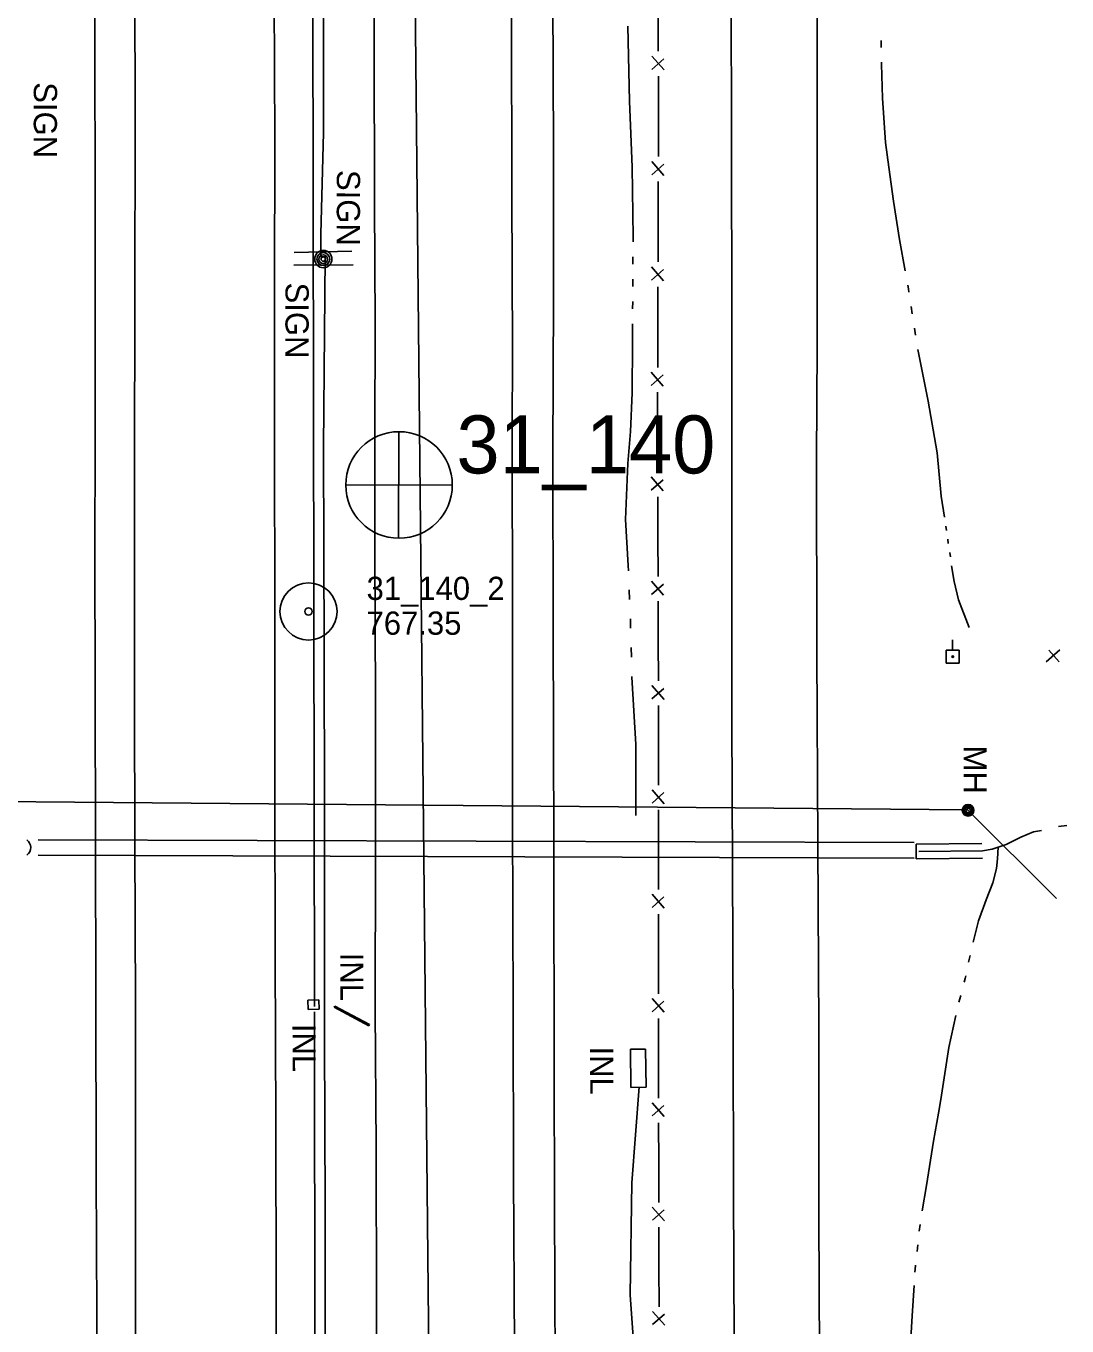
# Model space of a CAD drawing. Extents: x 589250 to 1188077, y 162953 to 363065.
# Drawn here: x 593965.4 to 594234.6, y 178483.6 to 178819.8 of the extents above; entities that cross this region are included whole.
import ezdxf

# ---------------------------------------------------------------- set-up
doc = ezdxf.new("R2010")
doc.units = 0
for name, color, linetype in [('E_DRN', 7, 'Continuous'), ('E_DRN_DrainTile', 7, 'Continuous'), ('E_DRN_Pipe', 7, 'Continuous'), ('E_DRN_SS_UG', 7, 'Continuous'), ('E_DRN_Text', 7, 'Continuous'), ('E_FEN_P', 7, 'Continuous'), ('E_MAP_PassPoints', 7, 'Continuous'), ('E_MAP_PhotoCenter', 7, 'Continuous'), ('E_MISCPROP', 7, 'Continuous'), ('E_RDWY', 7, 'Continuous'), ('E_RDWY_Gravel', 7, 'Continuous'), ('E_SGN', 7, 'Continuous'), ('E_SGN_Text', 7, 'Continuous'), ('E_UTL_EPowerPole', 7, 'Continuous'), ('E_UTL_MH', 7, 'Continuous'), ('E_UTL_MH_Text', 7, 'Continuous'), ('E_WAL', 7, 'Continuous'), ('E_WTR_FlowLine', 7, 'Continuous')]:
    doc.layers.add(name, color=color, linetype=linetype)

msp = doc.modelspace()

# ---------------------------------------------------------------- linework, layer by layer
at = {"layer": 'E_DRN'}
for p, q in [((594041.15, 178567.89), (594038.26, 178567.79)), ((594038.26, 178567.79), (594038.35, 178565.37)), ((594041.24, 178565.47), (594041.15, 178567.89)), ((594038.35, 178565.37), (594041.24, 178565.47)), ((594045.09, 178565.98), (594045.26, 178566.3)), ((594054.08, 178561.2), (594045.09, 178565.98)), ((594045.26, 178566.3), (594054.25, 178561.52)), ((594054.25, 178561.52), (594054.08, 178561.2)), ((594121.69, 178555.12), (594125.62, 178555.18)), ((594121.85, 178545.25), (594121.69, 178555.12)), ((594125.62, 178555.18), (594125.78, 178545.31)), ((594125.78, 178545.31), (594121.85, 178545.25))]:
    msp.add_line(p, q, dxfattribs=at)
msp.add_arc((593964.18, 178607.3), 2.46, 307.3287, 53.5889, dxfattribs=at)
at = {"layer": 'E_DRN_DrainTile'}
msp.add_line((594208.93, 178617), (594231.85, 178594.11), dxfattribs=at)
at = {"layer": 'E_DRN_Pipe'}
for p, q in [((594039.99, 178566.16), (594039.51, 178865.79)), ((593968.56, 178609.29), (594195.07, 178608.58)), ((593968.55, 178605.29), (594195.06, 178604.58)), ((594040.46, 178264.32), (594039.99, 178564.8))]:
    msp.add_line(p, q, dxfattribs=at)
at = {"layer": 'E_DRN_SS_UG'}
msp.add_line((593873.84, 178619.93), (594209, 178617.04), dxfattribs=at)
at = {"layer": 'E_FEN_P'}
for p, q in [((594128.92, 178813.22), (594128.84, 178823.62)), ((594130.42, 178808.39), (594127.23, 178811.99)), ((594127.26, 178808.53), (594130.33, 178811.28)), ((594128.99, 178803.84), (594128.97, 178806.78)), ((594128.97, 178796.37), (594128.99, 178803.84)), ((594128.94, 178785.97), (594128.97, 178796.37)), ((594127.23, 178781.3), (594130.32, 178784.02)), ((594130.38, 178781.13), (594127.24, 178784.76)), ((594128.89, 178769.13), (594128.92, 178779.53)), ((594128.85, 178758.73), (594128.89, 178769.13)), ((594127.14, 178754.06), (594130.24, 178756.78)), ((594130.3, 178753.88), (594127.15, 178757.52)), ((594128.8, 178741.88), (594128.83, 178752.29)), ((594128.77, 178731.48), (594128.8, 178741.88)), ((594127.05, 178726.81), (594130.15, 178729.53)), ((594130.21, 178726.64), (594127.07, 178730.27)), ((594128.71, 178714.64), (594128.75, 178725.04)), ((594128.75, 178704.34), (594128.71, 178714.64)), ((594130.21, 178699.56), (594127.07, 178703.13)), ((594127.09, 178699.71), (594130.14, 178702.42)), ((594128.81, 178687.67), (594128.77, 178697.97)), ((594128.84, 178677.37), (594128.81, 178687.67)), ((594130.3, 178672.58), (594127.17, 178676.16)), ((594127.18, 178672.73), (594130.23, 178675.44)), ((594128.9, 178660.69), (594128.86, 178670.99)), ((594128.94, 178650.39), (594128.9, 178660.69)), ((594232.73, 178658.4), (594229.18, 178655.3)), ((594232.57, 178655.3), (594229.89, 178658.33)), ((594130.4, 178645.61), (594127.26, 178649.18)), ((594127.27, 178645.76), (594130.32, 178648.47)), ((594128.99, 178635.73), (594128.96, 178644.02)), ((594128.99, 178633.72), (594128.99, 178635.73)), ((594128.98, 178623.42), (594128.99, 178633.72)), ((594130.42, 178618.63), (594127.3, 178622.22)), ((594127.3, 178618.79), (594130.36, 178621.49)), ((594128.98, 178606.74), (594128.98, 178617.04)), ((594128.98, 178596.44), (594128.98, 178606.74)), ((594127.29, 178591.82), (594130.35, 178594.52)), ((594130.42, 178591.65), (594127.3, 178595.24)), ((594128.97, 178579.77), (594128.98, 178590.07)), ((594128.97, 178569.47), (594128.97, 178579.77)), ((594130.41, 178564.68), (594127.29, 178568.27)), ((594127.29, 178564.84), (594130.35, 178567.54)), ((594128.97, 178552.8), (594128.97, 178563.1)), ((594128.97, 178549.93), (594128.97, 178552.8)), ((594128.98, 178542.5), (594128.97, 178549.93)), ((594130.44, 178537.71), (594127.31, 178541.29)), ((594127.31, 178537.87), (594130.37, 178540.57)), ((594129.03, 178525.82), (594129, 178536.12)), ((594129.05, 178515.52), (594129.03, 178525.82)), ((594130.51, 178510.74), (594127.37, 178514.31)), ((594127.38, 178510.89), (594130.44, 178513.6)), ((594129.09, 178498.85), (594129.07, 178509.15)), ((594129.12, 178488.55), (594129.09, 178498.85)), ((594130.58, 178483.76), (594127.44, 178487.34)), ((594127.45, 178483.92), (594130.5, 178486.63))]:
    msp.add_line(p, q, dxfattribs=at)
at = {"layer": 'E_MAP_PassPoints'}
for radius in [7.38, 7.38, 0.945, 0.945]:
    msp.add_circle((594038.48, 178668.35), radius, dxfattribs=at)
at = {"layer": 'E_MAP_PhotoCenter'}
for p, q in [((594061.83, 178714.87), (594061.77, 178687.46)), ((594048.14, 178701.07), (594075.6, 178701.05))]:
    msp.add_line(p, q, dxfattribs=at)
msp.add_circle((594061.88, 178701.07), 13.78, dxfattribs=at)
at = {"layer": 'E_MISCPROP'}
for radius in [2.23, 1.67, 1.12, 0.558]:
    msp.add_circle((594042.3, 178759.48), radius, dxfattribs=at)
at = {"layer": 'E_RDWY'}
for p, q in [((594055.48, 178814.94), (594055.43, 178853.31)), ((594169.92, 178852.79), (594169.97, 178815.55)), ((593993.66, 178798.6), (593993.5, 178847.18)), ((594147.82, 178791.44), (594147.75, 178839.95)), ((594029.6, 178827.03), (594029.78, 178790.44)), ((594090.98, 178822.57), (594091.08, 178776.19)), ((594055.53, 178774.02), (594055.48, 178814.94)), ((594169.97, 178815.55), (594170.01, 178777.21)), ((593993.58, 178745.53), (593993.66, 178798.6)), ((594029.78, 178790.44), (594029.68, 178751.9)), ((594147.9, 178742.72), (594147.82, 178791.44)), ((594091.08, 178776.19), (594091.2, 178736.24)), ((594170.01, 178777.21), (594169.96, 178736.95)), ((594055.68, 178742.83), (594055.53, 178774.02)), ((594029.68, 178751.9), (594029.67, 178711.66)), ((593993.48, 178710.06), (593993.58, 178745.53)), ((594055.62, 178713.94), (594055.68, 178742.83)), ((594147.93, 178707.5), (594147.9, 178742.72)), ((594091.2, 178736.24), (594091.14, 178713.99)), ((594169.96, 178736.95), (594169.79, 178707.75)), ((594055.62, 178683.58), (594055.62, 178713.94)), ((594091.14, 178713.99), (594091.21, 178665.47)), ((593993.49, 178679.41), (593993.48, 178710.06)), ((594029.67, 178711.66), (594029.78, 178668.65)), ((594147.93, 178677.33), (594147.93, 178707.5)), ((594169.79, 178707.75), (594169.87, 178657.83)), ((594055.76, 178645.95), (594055.62, 178683.58)), ((593993.49, 178644.71), (593993.49, 178679.41)), ((594147.95, 178639.96), (594147.93, 178677.33)), ((594029.78, 178668.65), (594029.79, 178622.77)), ((594091.21, 178665.47), (594091.26, 178615.19)), ((594169.87, 178657.83), (594170.14, 178608.31)), ((593993.58, 178608.63), (593993.49, 178644.71)), ((594055.77, 178605.57), (594055.76, 178645.95)), ((594148.09, 178602.68), (594147.95, 178639.96)), ((594029.79, 178622.77), (594029.86, 178578.98)), ((594091.26, 178615.19), (594091.38, 178565.48)), ((593993.71, 178566.98), (593993.58, 178608.63)), ((594170.14, 178608.31), (594170.41, 178560.5)), ((594055.75, 178565.34), (594055.77, 178605.57)), ((594148.31, 178560.04), (594148.09, 178602.68)), ((594029.86, 178578.98), (594030.01, 178536.36)), ((593993.71, 178502.68), (593993.71, 178566.98)), ((594055.95, 178529.81), (594055.75, 178565.34)), ((594091.38, 178565.48), (594091.44, 178522.6)), ((594170.41, 178560.5), (594170.43, 178511.9)), ((594148.37, 178518.2), (594148.31, 178560.04)), ((594030.01, 178536.36), (594030.08, 178492.48)), ((594056.08, 178488.58), (594055.95, 178529.81)), ((594091.44, 178522.6), (594091.74, 178477.89)), ((594148.56, 178479.44), (594148.37, 178518.2)), ((594170.43, 178511.9), (594170.62, 178458.84)), ((593993.71, 178488.77), (593993.71, 178502.68)), ((594030.08, 178492.48), (594030.12, 178447.49)), ((593993.83, 178448.87), (593993.71, 178488.77)), ((594056.07, 178447.85), (594056.08, 178488.58))]:
    msp.add_line(p, q, dxfattribs=at)
at = {"layer": 'E_RDWY_Gravel'}
for p, q in [((593983.24, 178815.22), (593983.14, 178855.05)), ((594101.64, 178831.68), (594101.8, 178787.91)), ((593983.31, 178775.25), (593983.24, 178815.22)), ((594101.8, 178787.91), (594101.82, 178749.54)), ((593983.31, 178739.58), (593983.31, 178775.25)), ((594101.82, 178749.54), (594101.65, 178709.04)), ((593983.32, 178711.32), (593983.31, 178739.58)), ((593983.23, 178684.47), (593983.32, 178711.32)), ((594101.65, 178709.04), (594101.75, 178664.72)), ((593983.32, 178648.15), (593983.23, 178684.47)), ((594101.75, 178664.72), (594101.93, 178607.67)), ((593983.41, 178607.77), (593983.32, 178648.15)), ((593983.51, 178570.42), (593983.41, 178607.77)), ((594101.93, 178607.67), (594101.99, 178546.62)), ((593983.61, 178522.94), (593983.51, 178570.42)), ((594101.99, 178546.62), (594102.2, 178490.43)), ((593983.71, 178486.34), (593983.61, 178522.94)), ((594102.2, 178490.43), (594102.29, 178433.72)), ((593983.78, 178442.06), (593983.71, 178486.34))]:
    msp.add_line(p, q, dxfattribs=at)
at = {"layer": 'E_SGN'}
for p, q in [((594034.77, 178761.19), (594049.7, 178761.49)), ((594050.02, 178758), (594034.69, 178757.95))]:
    msp.add_line(p, q, dxfattribs=at)
at = {"layer": 'E_UTL_EPowerPole'}
for points in [[(594206.7, 178658.36), (594203.35, 178658.36)], [(594203.35, 178658.36), (594203.35, 178655)], [(594205.02, 178658.36), (594205.02, 178661)], [(594206.7, 178655), (594206.7, 178658.36)], [(594203.35, 178655), (594206.7, 178655)]]:
    msp.add_lwpolyline(points, dxfattribs=at)
msp.add_circle((594205.05, 178656.68), 0.217, dxfattribs=at)
at = {"layer": 'E_UTL_MH'}
for centre, radius in [((594209.02, 178616.94), 1.5), ((594209.02, 178616.94), 1.22), ((594209.04, 178616.93), 0.968), ((594209.04, 178616.91), 0.605)]:
    msp.add_circle(centre, radius, dxfattribs=at)
at = {"layer": 'E_WAL'}
for p, q in [((594042.38, 178792.13), (594042.31, 178831.1)), ((594041.62, 178766.02), (594042.38, 178792.13)), ((594041.69, 178760.09), (594041.62, 178766.02)), ((594042.8, 178760.07), (594041.69, 178760.09)), ((594042.33, 178710.86), (594042.8, 178760.07)), ((594042.54, 178658.36), (594042.33, 178710.86)), ((594042.59, 178617.55), (594042.54, 178658.36)), ((594042.62, 178557.88), (594042.59, 178617.55)), ((594212.57, 178608.3), (594195.6, 178608.21)), ((594195.6, 178608.21), (594195.63, 178604.39)), ((594195.63, 178604.39), (594212.76, 178604.53)), ((594042.76, 178514.2), (594042.62, 178557.88)), ((594042.86, 178447.66), (594042.76, 178514.2))]:
    msp.add_line(p, q, dxfattribs=at)
at = {"layer": 'E_WTR_FlowLine'}
for p, q in [((594121.5, 178800.36), (594121.06, 178819.74)), ((594186.55, 178814.16), (594186.52, 178816.03)), ((594186.63, 178809.89), (594186.62, 178810.4)), ((594186.91, 178801.13), (594186.63, 178809.89)), ((594121.81, 178791.85), (594121.5, 178800.36)), ((594187.69, 178789.6), (594186.91, 178801.13)), ((594122.12, 178783.28), (594121.81, 178791.85)), ((594188.54, 178783.29), (594187.69, 178789.6)), ((594122.39, 178765.13), (594122.12, 178783.28)), ((594189.73, 178774.44), (594188.54, 178783.29)), ((594191.28, 178764.53), (594189.73, 178774.44)), ((594122.38, 178763.95), (594122.39, 178765.13)), ((594192.75, 178756.43), (594191.28, 178764.53)), ((594122.35, 178758.18), (594122.36, 178760.1)), ((594122.32, 178752.4), (594122.33, 178754.33)), ((594193.59, 178751.75), (594193.41, 178752.74)), ((594193.72, 178750.89), (594193.59, 178751.75)), ((594122.28, 178746.63), (594122.3, 178748.55)), ((594194.56, 178745.33), (594194.28, 178747.18)), ((594122.23, 178737.84), (594122.26, 178742.78)), ((594195.4, 178739.77), (594195.12, 178741.62)), ((594122.14, 178724.88), (594122.23, 178737.84)), ((594198.66, 178722.71), (594196.05, 178736.07)), ((594121.73, 178714.89), (594122.14, 178724.88)), ((594201.04, 178709.34), (594198.66, 178722.71)), ((594121.73, 178714.88), (594121.07, 178706.65)), ((594201.04, 178709.34), (594202.09, 178698.18)), ((594121.07, 178706.65), (594120.47, 178692.17)), ((594202.09, 178698.18), (594202.9, 178692.73)), ((594120.47, 178692.17), (594121.16, 178680.23)), ((594203.23, 178690.45), (594203.4, 178689.31)), ((594203.74, 178687.03), (594203.91, 178685.89)), ((594204.26, 178683.61), (594204.43, 178682.47)), ((594121.16, 178680.23), (594121.21, 178678.9)), ((594204.77, 178680.19), (594205.39, 178676.08)), ((594205.39, 178676.08), (594206.5, 178671.4)), ((594121.41, 178673.93), (594121.51, 178671.45)), ((594206.5, 178671.4), (594209.34, 178664.18)), ((594121.71, 178666.48), (594121.77, 178664)), ((594121.9, 178659.03), (594121.97, 178656.54)), ((594122.1, 178651.57), (594122.11, 178651.35)), ((594122.11, 178651.35), (594123.08, 178633.95)), ((594123.08, 178633.95), (594123.07, 178615.55)), ((594222.65, 178609.96), (594225.9, 178611.38)), ((594225.9, 178611.38), (594228.01, 178611.67)), ((594232.36, 178612.73), (594234.59, 178613.02)), ((594215.21, 178606.84), (594218.85, 178608.07)), ((594218.85, 178608.07), (594222.65, 178609.96)), ((594196.25, 178606.29), (594212.78, 178606.43)), ((594212.78, 178606.43), (594215.21, 178606.84)), ((594216.39, 178601.92), (594216.61, 178604.35)), ((594216.61, 178604.35), (594216.79, 178607.37)), ((594215.43, 178598.14), (594216.39, 178601.92)), ((594213.72, 178593.79), (594215.43, 178598.14)), ((594211.73, 178588.37), (594213.72, 178593.79)), ((594210.29, 178582.8), (594211.73, 178588.37)), ((594209.16, 178577.62), (594209.53, 178579.35)), ((594208.28, 178573.44), (594208.43, 178574.16)), ((594208.01, 178572.44), (594208.28, 178573.44)), ((594206.65, 178567.31), (594207.1, 178569.02)), ((594204.01, 178555.61), (594205.83, 178563.87)), ((594201.93, 178542.16), (594204.01, 178555.61)), ((594201.33, 178538.64), (594201.93, 178542.16)), ((594200.11, 178531.37), (594201.33, 178538.64)), ((594198.29, 178519.91), (594200.11, 178531.37)), ((594197.17, 178513.33), (594198.29, 178519.91)), ((594196.4, 178508.08), (594196.6, 178509.83)), ((594195.81, 178502.8), (594196.01, 178504.56)), ((594195.29, 178497.52), (594195.4, 178499.14)), ((594195.4, 178499.14), (594195.41, 178499.29)), ((594194.55, 178486.18), (594195.06, 178494)), ((594193.92, 178475.76), (594194.55, 178486.18))]:
    msp.add_line(p, q, dxfattribs=at)
for points in [[(594073.21, 178114.16), (594031.68, 182250.5)], [(594123.95, 178545.39), (594122.07, 178520.56), (594121.66, 178491.66), (594123.7, 178462.45), (594121.76, 178433.78), (594121.89, 178402.33), (594121.87, 178402.35), (594123.17, 178377.14), (594120, 178350.38), (594120.47, 178321.77), (594120.52, 178282.53), (594122.82, 178246.07), (594121.17, 178206.39), (594123.37, 178173.2), (594120.79, 178140.16), (594123.74, 178104.27)]]:
    msp.add_lwpolyline(points, dxfattribs=at)

# ---------------------------------------------------------------- texts
at = {"layer": 'E_DRN_Text'}
for p in [(594046.66, 178580.1), (594034.33, 178561.7), (594111.28, 178555.83)]:
    msp.add_text('INL', height=6, rotation=270.1444, dxfattribs=at).set_placement(p)
at = {"layer": 'E_MAP_PassPoints'}
for s, p in [('31_140_2', (594053.48, 178671.33)), ('31_140_2', (594053.48, 178671.33)), ('767.35', (594053.48, 178662.33)), ('767.35', (594053.48, 178662.33))]:
    msp.add_text(s, height=6, dxfattribs=at).set_placement(p)
at = {"layer": 'E_MAP_PhotoCenter'}
msp.add_text('31_140', height=15, dxfattribs=at).set_placement((594076.73, 178704.05))
at = {"layer": 'E_SGN_Text'}
for p in [(593967.45, 178805.22), (594045.8, 178782.54), (594032.53, 178753.41)]:
    msp.add_text('SIGN', height=6, rotation=269.8961, dxfattribs=at).set_placement(p)
at = {"layer": 'E_UTL_MH_Text'}
msp.add_text('MH', height=6, rotation=270.0324, dxfattribs=at).set_placement((594207.85, 178633.66))

doc.saveas('drawing.dxf')
